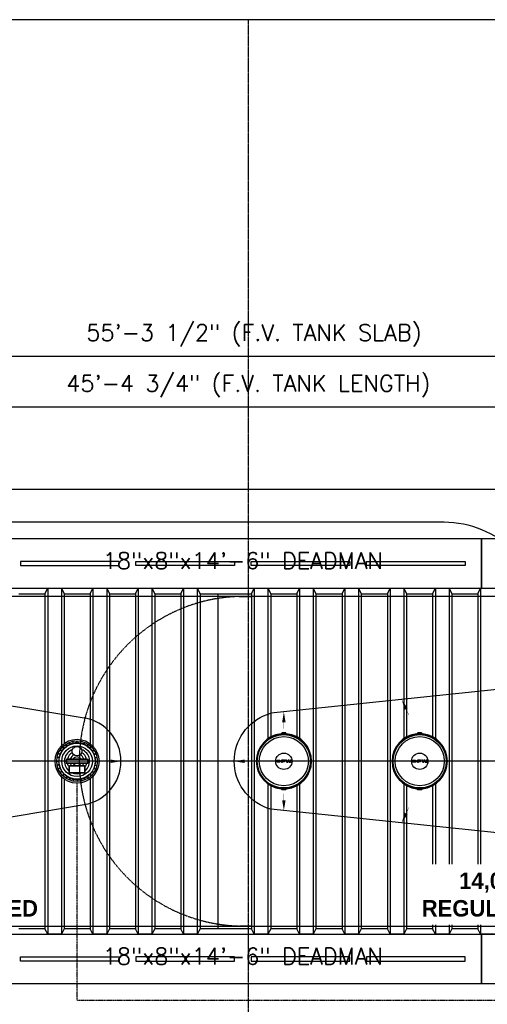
# Model space of a CAD drawing. Extents: x -285 to 5863, y 308 to 3178.
# Tile 460 of 622: x 1615 to 1785, y 1310 to 1668. Entities that reach past the tile are written whole.
import ezdxf
from ezdxf.enums import TextEntityAlignment as Align

# ---------------------------------------------------------------- set-up
doc = ezdxf.new("R2010")
doc.units = 0
doc.header["$MEASUREMENT"] = 0
doc.header["$PDSIZE"] = 1
for name, pattern in [('CENTER1', [0.6625, 0.5, -0.075, 0.0125, -0.075]), ('HIDDEN3', [0.1875, 0.125, -0.0625]), ('VENT', [0.04, 0.02, -0.02])]:
    doc.linetypes.add(name, pattern=pattern)
doc.layers.get('DEFPOINTS').update_dxf_attribs({"linetype": 'CONTINUOUS'})
for name, color, linetype in [('DIM', 3, 'CONTINUOUS'), ('PIPING-PRODUCT-REGULAR', 4, 'CONTINUOUS'), ('PIPING-VENT', 3, 'VENT'), ('TANK-ANCHOR', 4, 'CONTINUOUS'), ('TANK-DESCRIPTION', 3, 'CONTINUOUS'), ('TANK-MANHOLE-COVER-18', 2, 'CONTINUOUS'), ('TANK-MANHOLE-COVER-HATCH-18', 7, 'CONTINUOUS'), ('TANK-MANWAY', 5, 'CONTINUOUS'), ('TANK-SLAB', 6, 'CONTINUOUS'), ('TANK-SLOPE', 3, 'CONTINUOUS'), ('TANK-UST', 5, 'CONTINUOUS'), ('TANK-UST-RIB', 7, 'CONTINUOUS'), ('TEXT', 3, 'CONTINUOUS')]:
    doc.layers.add(name, color=color, linetype=linetype)
doc.layers.add('FREEZE-LINES', color=8, linetype='CONTINUOUS', plot=False)
doc.layers.add('FREEZE-OUTLINE-TITLES', color=60, linetype='CONTINUOUS', plot=False)
doc.styles.add('BOLD', font='bold', dxfattribs={"height": 7.2})
doc.styles.add('SIMPLEX', font='simplex')
doc.dimstyles.new('DIM64', dxfattribs={"dimscale": 64, "dimtxt": 0.09375, "dimasz": 0.09375, "dimexe": 0.0625, "dimexo": 0.0625, "dimgap": 0.046875, "dimtad": 1, "dimdec": 4, "dimzin": 3, "dimdsep": 46, "dimlunit": 4, "dimtxsty": 'SIMPLEX', "dimcen": 0, "dimclrd": 256, "dimclre": 256, "dimclrt": 256, "dimadec": 0, "dimazin": 0, "dimtfac": 1, "dimtdec": 4, "dimtmove": 0, "dimatfit": 3, "dimfxl": 1, "dimfrac": 2, "dimtolj": 1, "dimtzin": 0, "dimarcsym": 0})

# ---------------------------------------------------------------- blocks, each defined once
blk = doc.blocks.new('*D27')
at = {"layer": 'DEFPOINTS', "color": 0, "transparency": 16777216}
for p in [(2031.77, 1545.52), (1368.27, 1497.02), (2031.77, 1497.02)]:
    blk.add_point(p, dxfattribs=at)
at = {"layer": 'DIM', "lineweight": -2, "transparency": 16777216}
for p, q in [((1368.27, 1501.02), (1368.27, 1549.52)), ((2031.77, 1501.02), (2031.77, 1549.52)), ((1374.27, 1545.52), (2025.77, 1545.52))]:
    blk.add_line(p, q, dxfattribs=at)
at = {"layer": 'DIM', "transparency": 16777216}
for points in [[(1374.27, 1546.52), (1374.27, 1544.52), (1368.27, 1545.52)], [(2025.77, 1546.52), (2025.77, 1544.52), (2031.77, 1545.52)]]:
    blk.add_solid(points, dxfattribs=at)
at = {"layer": 'DIM', "transparency": 16777216, "insert": (1700.02, 1553.09), "char_height": 6, "attachment_point": 5, "style": 'SIMPLEX'}
blk.add_mtext('\\A1;55\'-3 1/2" (F.V. TANK SLAB)', dxfattribs=at)
blk = doc.blocks.new('*D29')
at = {"layer": 'DEFPOINTS', "color": 0, "transparency": 16777216}
for p in [(1425.62, 1527.02), (1970.38, 1527.02), (1970.38, 1527.02)]:
    blk.add_point(p, dxfattribs=at)
at = {"layer": 'DIM', "lineweight": -2, "transparency": 16777216}
blk.add_line((1431.62, 1527.02), (1964.38, 1527.02), dxfattribs=at)
at = {"layer": 'DIM', "transparency": 16777216}
for points in [[(1431.62, 1528.02), (1431.62, 1526.02), (1425.62, 1527.02)], [(1964.38, 1528.02), (1964.38, 1526.02), (1970.38, 1527.02)]]:
    blk.add_solid(points, dxfattribs=at)
at = {"layer": 'DIM', "transparency": 16777216, "insert": (1698, 1534.59), "char_height": 6, "attachment_point": 5, "style": 'SIMPLEX'}
blk.add_mtext('\\A1;45\'-4 3/4" (F.V. TANK LENGTH)', dxfattribs=at)

msp = doc.modelspace()

# ---------------------------------------------------------------- hatches: boundary and pattern name
at = {"layer": 'TANK-MANHOLE-COVER-HATCH-18', "linetype": 'Continuous'}
h = msp.add_hatch(color=256, dxfattribs=at)
h.paths.add_polyline_path([(1709.6437, 1398.23085), (1709.57783, 1398.272), (1709.49962, 1398.30903), (1709.41042, 1398.34057), (1709.31299, 1398.36663), (1709.20871, 1398.38582), (1709.10031, 1398.39815), (1708.98779, 1398.40362), (1708.87527, 1398.40085), (1708.7655, 1398.3926), (1708.65848, 1398.37611), (1708.55694, 1398.35414), (1708.46364, 1398.32531), (1708.37995, 1398.29099), (1708.3086, 1398.25119), (1708.24824, 1398.20727), (1708.20297, 1398.16061), (1708.1793, 1398.12355), (1708.16181, 1398.0865), (1708.15359, 1398.03436), (1708.16183, 1397.98359), (1708.18517, 1397.93283), (1708.2236, 1397.88481), (1708.25976, 1397.85342), (1708.30868, 1397.81896), (1708.38004, 1397.77918), (1708.46375, 1397.74489), (1708.55706, 1397.71609), (1708.6586, 1397.69279), (1708.76563, 1397.67771), (1708.8754, 1397.66813), (1708.98792, 1397.66678), (1709.10044, 1397.67228), (1709.20883, 1397.68465), (1709.31311, 1397.70388), (1709.41053, 1397.72997), (1709.49971, 1397.76155), (1709.57792, 1397.79861), (1709.64378, 1397.83978), (1709.69591, 1397.88507), (1709.73432, 1397.93311), (1709.75764, 1397.98388), (1709.76586, 1398.03465), (1709.75762, 1398.08679), (1709.73428, 1398.13618), (1709.69585, 1398.1842)])
h.paths.add_polyline_path([(1709.40772, 1398.12515), (1709.43105, 1398.08124), (1709.43929, 1398.03459), (1709.43107, 1397.98931), (1709.40775, 1397.9454), (1709.36796, 1397.90422), (1709.31446, 1397.86717), (1709.2486, 1397.8356), (1709.17313, 1397.81226), (1709.09081, 1397.7944), (1709.00437, 1397.78616), (1708.91518, 1397.78614), (1708.82873, 1397.79436), (1708.7464, 1397.81218), (1708.67093, 1397.83549), (1708.60506, 1397.86704), (1708.55291, 1397.90408), (1708.51311, 1397.94523), (1708.4884, 1397.98914), (1708.48016, 1398.03442), (1708.48839, 1398.08107), (1708.51308, 1398.12499), (1708.55286, 1398.16616), (1708.605, 1398.20321), (1708.67085, 1398.23341), (1708.74632, 1398.25813), (1708.82864, 1398.27461), (1708.91509, 1398.28286), (1709.00428, 1398.28287), (1709.09072, 1398.27465), (1709.17305, 1398.2582), (1709.24853, 1398.23352), (1709.31439, 1398.20334), (1709.36792, 1398.1663)], flags=16)
h = msp.add_hatch(color=256, dxfattribs=at)
h.paths.add_polyline_path([(1711.16539, 1398.36971), (1711.08854, 1398.3889), (1711.00621, 1398.39986), (1710.92114, 1398.40396), (1710.11158, 1398.40382), (1710.11171, 1397.66698), (1710.45612, 1397.66704), (1710.45607, 1397.95107), (1710.92122, 1397.95116), (1711.00629, 1397.95529), (1711.08862, 1397.96628), (1711.16546, 1397.98413), (1711.23406, 1398.01022), (1711.29169, 1398.04041), (1711.33696, 1398.0761), (1711.36714, 1398.11589), (1711.3836, 1398.15706), (1711.38359, 1398.19823), (1711.36712, 1398.23939), (1711.33692, 1398.2778), (1711.29164, 1398.31347), (1711.234, 1398.34502)])
h.paths.add_polyline_path([(1710.456, 1398.28862), (1710.92116, 1398.2887), (1710.98016, 1398.2846), (1711.03505, 1398.27363), (1711.08171, 1398.2558), (1711.11876, 1398.23248), (1711.14072, 1398.20642), (1711.14896, 1398.1776), (1711.14073, 1398.14879), (1711.11878, 1398.12134), (1711.08174, 1398.09801), (1711.03509, 1398.08153), (1710.9802, 1398.06917), (1710.9212, 1398.06642), (1710.45604, 1398.06633)], flags=16)
for points in [[(1711.9379, 1398.40415), (1711.57703, 1398.40408), (1712.04506, 1397.66733), (1712.35242, 1397.66738), (1712.62812, 1398.22726), (1712.90402, 1397.66748), (1713.21138, 1397.66754), (1713.67915, 1398.40446), (1713.31828, 1398.4044), (1713.06179, 1397.84314), (1712.80784, 1398.4043), (1712.44834, 1398.40424), (1712.19459, 1397.84299)], [(1761.4379, 1398.40415), (1761.07703, 1398.40408), (1761.54506, 1397.66733), (1761.85242, 1397.66738), (1762.12812, 1398.22726), (1762.40402, 1397.66748), (1762.71138, 1397.66754), (1763.17915, 1398.40446), (1762.81828, 1398.4044), (1762.56179, 1397.84314), (1762.30784, 1398.4043), (1761.94834, 1398.40424), (1761.69459, 1397.84299)], [(1713.44876, 1397.66346, 1), (1713.5997, 1397.66349, 1)], [(1762.94876, 1397.66346, 1), (1763.0997, 1397.66349, 1)]]:
    msp.add_hatch(color=256, dxfattribs=at).paths.add_polyline_path(points)
h = msp.add_hatch(color=256, dxfattribs=at)
h.paths.add_polyline_path([(1759.1437, 1398.23085), (1759.07783, 1398.272), (1758.99962, 1398.30903), (1758.91042, 1398.34057), (1758.81299, 1398.36663), (1758.70871, 1398.38582), (1758.60031, 1398.39815), (1758.48779, 1398.40362), (1758.37527, 1398.40085), (1758.2655, 1398.3926), (1758.15848, 1398.37611), (1758.05694, 1398.35414), (1757.96364, 1398.32531), (1757.87995, 1398.29099), (1757.8086, 1398.25119), (1757.74824, 1398.20727), (1757.70297, 1398.16061), (1757.6793, 1398.12355), (1757.66181, 1398.0865), (1757.65359, 1398.03436), (1757.66183, 1397.98359), (1757.68517, 1397.93283), (1757.7236, 1397.88481), (1757.75976, 1397.85342), (1757.80868, 1397.81896), (1757.88004, 1397.77918), (1757.96375, 1397.74489), (1758.05706, 1397.71609), (1758.1586, 1397.69279), (1758.26563, 1397.67771), (1758.3754, 1397.66813), (1758.48792, 1397.66678), (1758.60044, 1397.67228), (1758.70883, 1397.68465), (1758.81311, 1397.70388), (1758.91053, 1397.72997), (1758.99971, 1397.76155), (1759.07792, 1397.79861), (1759.14378, 1397.83978), (1759.19591, 1397.88507), (1759.23432, 1397.93311), (1759.25764, 1397.98388), (1759.26586, 1398.03465), (1759.25762, 1398.08679), (1759.23428, 1398.13618), (1759.19585, 1398.1842)])
h.paths.add_polyline_path([(1758.90772, 1398.12515), (1758.93105, 1398.08124), (1758.93929, 1398.03459), (1758.93107, 1397.98931), (1758.90775, 1397.9454), (1758.86796, 1397.90422), (1758.81446, 1397.86717), (1758.7486, 1397.8356), (1758.67313, 1397.81226), (1758.59081, 1397.7944), (1758.50437, 1397.78616), (1758.41518, 1397.78614), (1758.32873, 1397.79436), (1758.2464, 1397.81218), (1758.17093, 1397.83549), (1758.10506, 1397.86704), (1758.05291, 1397.90408), (1758.01311, 1397.94523), (1757.9884, 1397.98914), (1757.98016, 1398.03442), (1757.98839, 1398.08107), (1758.01308, 1398.12499), (1758.05286, 1398.16616), (1758.105, 1398.20321), (1758.17085, 1398.23341), (1758.24632, 1398.25813), (1758.32864, 1398.27461), (1758.41509, 1398.28286), (1758.50428, 1398.28287), (1758.59072, 1398.27465), (1758.67305, 1398.2582), (1758.74853, 1398.23352), (1758.81439, 1398.20334), (1758.86792, 1398.1663)], flags=16)
h = msp.add_hatch(color=256, dxfattribs=at)
h.paths.add_polyline_path([(1760.66539, 1398.36971), (1760.58854, 1398.3889), (1760.50621, 1398.39986), (1760.42114, 1398.40396), (1759.61158, 1398.40382), (1759.61171, 1397.66698), (1759.95612, 1397.66704), (1759.95607, 1397.95107), (1760.42122, 1397.95116), (1760.50629, 1397.95529), (1760.58862, 1397.96628), (1760.66546, 1397.98413), (1760.73406, 1398.01022), (1760.79169, 1398.04041), (1760.83696, 1398.0761), (1760.86714, 1398.11589), (1760.8836, 1398.15706), (1760.88359, 1398.19823), (1760.86712, 1398.23939), (1760.83692, 1398.2778), (1760.79164, 1398.31347), (1760.734, 1398.34502)])
h.paths.add_polyline_path([(1759.956, 1398.28862), (1760.42116, 1398.2887), (1760.48016, 1398.2846), (1760.53505, 1398.27363), (1760.58171, 1398.2558), (1760.61876, 1398.23248), (1760.64072, 1398.20642), (1760.64896, 1398.1776), (1760.64073, 1398.14879), (1760.61878, 1398.12134), (1760.58174, 1398.09801), (1760.53509, 1398.08153), (1760.4802, 1398.06917), (1760.4212, 1398.06642), (1759.95604, 1398.06633)], flags=16)

# ---------------------------------------------------------------- linework, layer by layer
at = {"layer": 'FREEZE-LINES', "color": 8, "linetype": 'CENTER1'}
msp.add_line((1698, 1128.01471), (1698, 1668.01471), dxfattribs=at)
at = {"layer": 'FREEZE-LINES', "linetype": 'Continuous'}
msp.add_line((2220, 1398.01839), (1176, 1398.01839), dxfattribs=at)
at = {"layer": 'FREEZE-OUTLINE-TITLES', "linetype": 'Continuous'}
msp.add_lwpolyline([(2220, 1668.02207), (1176, 1668.02207), (1176, 1128.01471), (2220, 1128.01471)], close=True, dxfattribs=at)
at = {"layer": 'PIPING-PRODUCT-REGULAR'}
msp.add_line((1769.28269, 1485.01839), (1389.62181, 1485.01839), dxfattribs=at)
msp.add_arc((1769.28269, 1449.01839), 36, 45, 90, dxfattribs=at)
at = {"layer": 'PIPING-VENT', "ltscale": 3}
for q in [(1635.57242, 1390.0176), (2006.37819, 1311.01839)]:
    msp.add_line((1635.57242, 1311.01839), q, dxfattribs=at)
at = {"layer": 'TANK-ANCHOR'}
for points in [[(1782.97766, 1479.01839), (1608.97766, 1479.01839), (1608.97766, 1461.01839), (1782.97766, 1461.01839)], [(1982.37201, 1479.01839), (1782.97766, 1479.01839), (1782.97766, 1461.01839), (1982.37201, 1461.01839)], [(1782.97766, 1317.01993), (1608.97766, 1317.01993), (1608.97766, 1335.01993), (1782.97766, 1335.01993)], [(1982.37201, 1317.01993), (1782.97766, 1317.01993), (1782.97766, 1335.01993), (1982.37201, 1335.01993)]]:
    msp.add_lwpolyline(points, close=True, dxfattribs=at)
at = {"layer": 'TANK-ANCHOR', "color": 7}
for points in [[(1650.97766, 1469.26839), (1650.97766, 1470.76839), (1614.97766, 1470.76839), (1614.97766, 1469.26839)], [(1656.97766, 1469.26839), (1656.97766, 1470.76839), (1692.97766, 1470.76839), (1692.97766, 1469.26839)], [(1698.97766, 1469.26839), (1698.97766, 1470.76839), (1734.97766, 1470.76839), (1734.97766, 1469.26839)], [(1740.97766, 1469.26839), (1740.97766, 1470.76839), (1776.97766, 1470.76839), (1776.97766, 1469.26839)], [(1650.97766, 1326.76993), (1650.97766, 1325.26993), (1614.97766, 1325.26993), (1614.97766, 1326.76993)], [(1656.97766, 1326.76993), (1656.97766, 1325.26993), (1692.97766, 1325.26993), (1692.97766, 1326.76993)], [(1698.97766, 1326.76993), (1698.97766, 1325.26993), (1734.97766, 1325.26993), (1734.97766, 1326.76993)], [(1740.97766, 1326.76993), (1740.97766, 1325.26993), (1776.97766, 1325.26993), (1776.97766, 1326.76993)]]:
    msp.add_lwpolyline(points, close=True, dxfattribs=at)
at = {"layer": 'TANK-MANHOLE-COVER-18', "color": 1, "linetype": 'Continuous'}
for p, q in [((1710.26714, 1387.91243), (1710.00776, 1388.17309)), ((1759.76714, 1387.91243), (1759.50776, 1388.17309))]:
    msp.add_line(p, q, dxfattribs=at)
at = {"layer": 'TANK-MANHOLE-COVER-18', "color": 4, "linetype": 'Continuous'}
for points in [[(1711.62327, 1408.30549), (1710.21407, 1408.30523, 0.196009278), (1710.17038, 1408.28741), (1709.91409, 1408.0367, 0.904675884), (1709.9177, 1387.99972), (1710.17408, 1387.7491, 0.196009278), (1710.21778, 1387.73129), (1711.62697, 1387.73155, 0.196009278), (1711.67067, 1387.74937), (1711.9268, 1387.99993, 0.904814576), (1711.9232, 1408.03721), (1711.66697, 1408.28768, 0.196009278)], [(1761.12327, 1408.30549), (1759.71407, 1408.30523, 0.196009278), (1759.67038, 1408.28741), (1759.41409, 1408.0367, 0.904675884), (1759.4177, 1387.99972), (1759.67408, 1387.7491, 0.196009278), (1759.71778, 1387.73129), (1761.12697, 1387.73155, 0.196009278), (1761.17067, 1387.74937), (1761.4268, 1387.99993, 0.904814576), (1761.4232, 1408.03721), (1761.16697, 1408.28768, 0.196009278)]]:
    msp.add_lwpolyline(points, format="xyb", close=True, dxfattribs=at)
at = {"layer": 'TANK-MANHOLE-COVER-18', "color": 1, "linetype": 'Continuous'}
for points in [[(1711.81902, 1388.2625, 0.912362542), (1711.81551, 1407.7746), (1711.77929, 1407.69934, 0.044356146), (1710.05831, 1407.69891), (1710.0234, 1407.77428, 0.912362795), (1710.02691, 1388.26218), (1710.06179, 1388.33756, 0.044356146), (1711.78278, 1388.33775)], [(1710.0887, 1407.73049), (1710.06049, 1407.79203), (1710.30194, 1408.03357), (1711.53687, 1408.03379), (1711.77841, 1407.79234), (1711.74899, 1407.7309, 0.042658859)], [(1761.31902, 1388.2625, 0.912362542), (1761.31551, 1407.7746), (1761.27929, 1407.69934, 0.044356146), (1759.55831, 1407.69891), (1759.5234, 1407.77428, 0.912362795), (1759.52691, 1388.26218), (1759.56179, 1388.33756, 0.044356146), (1761.28278, 1388.33775)], [(1759.5887, 1407.73049), (1759.56049, 1407.79203), (1759.80194, 1408.03357), (1761.03687, 1408.03379), (1761.27841, 1407.79234), (1761.24899, 1407.7309, 0.042658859)], [(1710.0922, 1388.30599), (1710.06401, 1388.24445), (1710.30555, 1388.00299), (1711.54048, 1388.00322), (1711.78193, 1388.24476), (1711.75249, 1388.30618, -0.042658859)], [(1759.5922, 1388.30599), (1759.56401, 1388.24445), (1759.80555, 1388.00299), (1761.04048, 1388.00322), (1761.28193, 1388.24476), (1761.25249, 1388.30618, -0.042658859)]]:
    msp.add_lwpolyline(points, format="xyb", close=True, dxfattribs=at)
at = {"layer": 'TANK-MANHOLE-COVER-18', "color": 2, "linetype": 'Continuous'}
for centre, radius in [((1710.92121, 1398.01839), 9.70655), ((1710.92121, 1398.01839), 8.9505), ((1760.42121, 1398.01839), 9.70655), ((1760.42121, 1398.01839), 8.9505), ((1710.92121, 1398.01839), 2.98304), ((1760.42121, 1398.01839), 2.98304)]:
    msp.add_circle(centre, radius, dxfattribs=at)
at = {"layer": 'TANK-MANHOLE-COVER-HATCH-18', "linetype": 'Continuous'}
for points in [[(1709.76586, 1398.03465), (1709.75764, 1397.98388), (1709.73432, 1397.93311), (1709.69591, 1397.88507), (1709.64378, 1397.83978), (1709.57792, 1397.79861), (1709.49971, 1397.76155), (1709.41053, 1397.72997), (1709.31311, 1397.70388), (1709.20883, 1397.68465), (1709.10044, 1397.67228), (1708.98792, 1397.66678), (1708.8754, 1397.66813), (1708.76563, 1397.67771), (1708.6586, 1397.69279), (1708.55706, 1397.71609), (1708.46375, 1397.74489), (1708.38004, 1397.77918), (1708.30868, 1397.81896), (1708.25976, 1397.85342), (1708.2236, 1397.88481), (1708.18517, 1397.93283), (1708.16183, 1397.98359), (1708.15359, 1398.03436), (1708.16181, 1398.0865), (1708.1793, 1398.12355), (1708.20297, 1398.16061), (1708.24824, 1398.20727), (1708.3086, 1398.25119), (1708.37995, 1398.29099), (1708.46364, 1398.32531), (1708.55694, 1398.35414), (1708.65848, 1398.37611), (1708.7655, 1398.3926), (1708.87527, 1398.40085), (1708.98779, 1398.40362), (1709.10031, 1398.39815), (1709.20871, 1398.38582), (1709.31299, 1398.36663), (1709.41042, 1398.34057), (1709.49962, 1398.30903), (1709.57783, 1398.272), (1709.6437, 1398.23085), (1709.69585, 1398.1842), (1709.73428, 1398.13618), (1709.75762, 1398.08679)], [(1709.24853, 1398.23352), (1709.31439, 1398.20334), (1709.36792, 1398.1663), (1709.40772, 1398.12515), (1709.43105, 1398.08124), (1709.43929, 1398.03459), (1709.43107, 1397.98931), (1709.40775, 1397.9454), (1709.36796, 1397.90422), (1709.31446, 1397.86717), (1709.2486, 1397.8356), (1709.17313, 1397.81226), (1709.09081, 1397.7944), (1709.00437, 1397.78616), (1708.91518, 1397.78614), (1708.82873, 1397.79436), (1708.7464, 1397.81218), (1708.67093, 1397.83549), (1708.60506, 1397.86704), (1708.55291, 1397.90408), (1708.51311, 1397.94523), (1708.4884, 1397.98914), (1708.48016, 1398.03442), (1708.48839, 1398.08107), (1708.51308, 1398.12499), (1708.55286, 1398.16616), (1708.605, 1398.20321), (1708.67085, 1398.23341), (1708.74632, 1398.25813), (1708.82864, 1398.27461), (1708.91509, 1398.28286), (1709.00428, 1398.28287), (1709.09072, 1398.27465), (1709.17305, 1398.2582)], [(1711.16539, 1398.36971), (1711.08854, 1398.3889), (1711.00621, 1398.39986), (1710.92114, 1398.40396), (1710.11158, 1398.40382), (1710.11171, 1397.66698), (1710.45612, 1397.66704), (1710.45607, 1397.95107), (1710.92122, 1397.95116), (1711.00629, 1397.95529), (1711.08862, 1397.96628), (1711.16546, 1397.98413), (1711.23406, 1398.01022), (1711.29169, 1398.04041), (1711.33696, 1398.0761), (1711.36714, 1398.11589), (1711.3836, 1398.15706), (1711.38359, 1398.19823), (1711.36712, 1398.23939), (1711.33692, 1398.2778), (1711.29164, 1398.31347), (1711.234, 1398.34502)], [(1711.03505, 1398.27363), (1710.98016, 1398.2846), (1710.92116, 1398.2887), (1710.456, 1398.28862), (1710.45604, 1398.06633), (1710.9212, 1398.06642), (1710.9802, 1398.06917), (1711.03509, 1398.08153), (1711.08174, 1398.09801), (1711.11878, 1398.12134), (1711.14073, 1398.14879), (1711.14896, 1398.1776), (1711.14072, 1398.20642), (1711.11876, 1398.23248), (1711.08171, 1398.2558)], [(1712.04506, 1397.66733), (1712.35242, 1397.66738), (1712.62812, 1398.22726), (1712.90402, 1397.66748), (1713.21138, 1397.66754), (1713.67915, 1398.40446), (1713.31828, 1398.4044), (1713.06179, 1397.84314), (1712.80784, 1398.4043), (1712.44834, 1398.40424), (1712.19459, 1397.84299), (1711.9379, 1398.40415), (1711.57703, 1398.40408)], [(1759.26586, 1398.03465), (1759.25764, 1397.98388), (1759.23432, 1397.93311), (1759.19591, 1397.88507), (1759.14378, 1397.83978), (1759.07792, 1397.79861), (1758.99971, 1397.76155), (1758.91053, 1397.72997), (1758.81311, 1397.70388), (1758.70883, 1397.68465), (1758.60044, 1397.67228), (1758.48792, 1397.66678), (1758.3754, 1397.66813), (1758.26563, 1397.67771), (1758.1586, 1397.69279), (1758.05706, 1397.71609), (1757.96375, 1397.74489), (1757.88004, 1397.77918), (1757.80868, 1397.81896), (1757.75976, 1397.85342), (1757.7236, 1397.88481), (1757.68517, 1397.93283), (1757.66183, 1397.98359), (1757.65359, 1398.03436), (1757.66181, 1398.0865), (1757.6793, 1398.12355), (1757.70297, 1398.16061), (1757.74824, 1398.20727), (1757.8086, 1398.25119), (1757.87995, 1398.29099), (1757.96364, 1398.32531), (1758.05694, 1398.35414), (1758.15848, 1398.37611), (1758.2655, 1398.3926), (1758.37527, 1398.40085), (1758.48779, 1398.40362), (1758.60031, 1398.39815), (1758.70871, 1398.38582), (1758.81299, 1398.36663), (1758.91042, 1398.34057), (1758.99962, 1398.30903), (1759.07783, 1398.272), (1759.1437, 1398.23085), (1759.19585, 1398.1842), (1759.23428, 1398.13618), (1759.25762, 1398.08679)], [(1758.74853, 1398.23352), (1758.81439, 1398.20334), (1758.86792, 1398.1663), (1758.90772, 1398.12515), (1758.93105, 1398.08124), (1758.93929, 1398.03459), (1758.93107, 1397.98931), (1758.90775, 1397.9454), (1758.86796, 1397.90422), (1758.81446, 1397.86717), (1758.7486, 1397.8356), (1758.67313, 1397.81226), (1758.59081, 1397.7944), (1758.50437, 1397.78616), (1758.41518, 1397.78614), (1758.32873, 1397.79436), (1758.2464, 1397.81218), (1758.17093, 1397.83549), (1758.10506, 1397.86704), (1758.05291, 1397.90408), (1758.01311, 1397.94523), (1757.9884, 1397.98914), (1757.98016, 1398.03442), (1757.98839, 1398.08107), (1758.01308, 1398.12499), (1758.05286, 1398.16616), (1758.105, 1398.20321), (1758.17085, 1398.23341), (1758.24632, 1398.25813), (1758.32864, 1398.27461), (1758.41509, 1398.28286), (1758.50428, 1398.28287), (1758.59072, 1398.27465), (1758.67305, 1398.2582)], [(1760.66539, 1398.36971), (1760.58854, 1398.3889), (1760.50621, 1398.39986), (1760.42114, 1398.40396), (1759.61158, 1398.40382), (1759.61171, 1397.66698), (1759.95612, 1397.66704), (1759.95607, 1397.95107), (1760.42122, 1397.95116), (1760.50629, 1397.95529), (1760.58862, 1397.96628), (1760.66546, 1397.98413), (1760.73406, 1398.01022), (1760.79169, 1398.04041), (1760.83696, 1398.0761), (1760.86714, 1398.11589), (1760.8836, 1398.15706), (1760.88359, 1398.19823), (1760.86712, 1398.23939), (1760.83692, 1398.2778), (1760.79164, 1398.31347), (1760.734, 1398.34502)], [(1760.53505, 1398.27363), (1760.48016, 1398.2846), (1760.42116, 1398.2887), (1759.956, 1398.28862), (1759.95604, 1398.06633), (1760.4212, 1398.06642), (1760.4802, 1398.06917), (1760.53509, 1398.08153), (1760.58174, 1398.09801), (1760.61878, 1398.12134), (1760.64073, 1398.14879), (1760.64896, 1398.1776), (1760.64072, 1398.20642), (1760.61876, 1398.23248), (1760.58171, 1398.2558)], [(1761.54506, 1397.66733), (1761.85242, 1397.66738), (1762.12812, 1398.22726), (1762.40402, 1397.66748), (1762.71138, 1397.66754), (1763.17915, 1398.40446), (1762.81828, 1398.4044), (1762.56179, 1397.84314), (1762.30784, 1398.4043), (1761.94834, 1398.40424), (1761.69459, 1397.84299), (1761.4379, 1398.40415), (1761.07703, 1398.40408)]]:
    msp.add_lwpolyline(points, close=True, dxfattribs=at)
for centre in [(1713.52423, 1397.66348), (1763.02423, 1397.66348)]:
    msp.add_circle(centre, 0.07547, dxfattribs=at)
at = {"layer": 'TANK-MANWAY'}
for p, q in [((1635.51119, 1404.72096), (1635.51132, 1405.42411)), ((1635.63619, 1404.72094), (1635.63632, 1405.42409)), ((1629.96542, 1401.69123), (1629.38084, 1402.08199)), ((1630.03488, 1401.79515), (1629.45031, 1402.18591)), ((1630.78969, 1402.71453), (1630.29258, 1403.21183)), ((1630.8781, 1402.8029), (1630.38099, 1403.3002)), ((1631.79776, 1403.55736), (1631.40722, 1404.14208)), ((1631.90171, 1403.62678), (1631.51117, 1404.21151)), ((1632.95089, 1404.18733), (1632.68193, 1404.83701)), ((1633.06638, 1404.23514), (1632.79742, 1404.88482)), ((1634.20476, 1404.58023), (1634.06771, 1405.2699)), ((1634.32736, 1404.60459), (1634.19031, 1405.29426)), ((1636.81997, 1404.60412), (1636.95728, 1405.29373)), ((1636.94256, 1404.57971), (1637.07987, 1405.26932)), ((1638.08081, 1404.23419), (1638.35002, 1404.88377)), ((1638.19629, 1404.18633), (1638.4655, 1404.83591)), ((1639.24526, 1403.62539), (1639.63602, 1404.20997)), ((1639.34918, 1403.55593), (1639.73994, 1404.1405)), ((1640.26855, 1402.80112), (1640.76585, 1403.29823)), ((1640.35693, 1402.71271), (1640.85422, 1403.20982)), ((1641.11138, 1401.79305), (1641.69611, 1402.18359)), ((1641.18081, 1401.6891), (1641.76553, 1402.07964)), ((1628.98669, 1399.26595), (1628.29708, 1399.40325)), ((1629.0111, 1399.38854), (1628.32149, 1399.52585)), ((1629.35662, 1400.52679), (1628.70704, 1400.79599)), ((1629.40448, 1400.64226), (1628.7549, 1400.91147)), ((1641.74135, 1400.63992), (1642.39103, 1400.90888)), ((1641.78917, 1400.52443), (1642.43885, 1400.79339)), ((1642.13425, 1399.38605), (1642.82392, 1399.5231)), ((1642.15862, 1399.26345), (1642.84828, 1399.4005)), ((1628.86985, 1397.95716), (1628.1667, 1397.9573)), ((1628.86987, 1398.08216), (1628.16672, 1398.0823)), ((1628.98622, 1396.77334), (1628.29655, 1396.63629)), ((1629.01058, 1396.65073), (1628.32091, 1396.51368)), ((1629.35567, 1395.51235), (1628.70599, 1395.24339)), ((1629.40348, 1395.39686), (1628.7538, 1395.1279)), ((1641.74036, 1395.39452), (1642.38994, 1395.12531)), ((1641.78822, 1395.51), (1642.43779, 1395.24079)), ((1642.13373, 1396.64824), (1642.82335, 1396.51094)), ((1642.15814, 1396.77084), (1642.84776, 1396.63353)), ((1642.27496, 1397.95462), (1642.97812, 1397.95449)), ((1642.27499, 1398.07962), (1642.97814, 1398.07949)), ((1629.96403, 1394.34768), (1629.3793, 1393.95714)), ((1630.03345, 1394.24373), (1629.44873, 1393.85319)), ((1630.78791, 1393.32407), (1630.29061, 1392.82696)), ((1630.87628, 1393.23566), (1630.37898, 1392.73855)), ((1631.79566, 1392.48086), (1631.4049, 1391.89628)), ((1631.89958, 1392.41139), (1631.50882, 1391.82682)), ((1632.94855, 1391.85045), (1632.67934, 1391.20087)), ((1633.06402, 1391.80259), (1632.79482, 1391.15302)), ((1634.27896, 1391.45706), (1634.14165, 1390.76744)), ((1634.40155, 1391.43265), (1634.26424, 1390.74304)), ((1635.58534, 1391.31583), (1635.5852, 1390.61268)), ((1635.71034, 1391.31581), (1635.7102, 1390.61266)), ((1636.89416, 1391.43218), (1637.03121, 1390.74251)), ((1637.01677, 1391.45654), (1637.15381, 1390.76687)), ((1638.07845, 1391.80164), (1638.34742, 1391.15196)), ((1638.19395, 1391.84946), (1638.46291, 1391.19978)), ((1639.24313, 1392.41), (1639.63367, 1391.82528)), ((1639.34708, 1392.47943), (1639.73762, 1391.8947)), ((1640.26674, 1393.23388), (1640.76385, 1392.73659)), ((1640.35515, 1393.32226), (1640.85226, 1392.82496)), ((1641.10995, 1394.24163), (1641.69453, 1393.85087)), ((1641.17942, 1394.34555), (1641.76399, 1393.95479))]:
    msp.add_line(p, q, dxfattribs=at)
for points in [[(1639.57251, 1398.51763, 0.414213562), (1639.32256, 1398.76768), (1631.82256, 1398.7691, 0.414213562), (1631.57251, 1398.51915), (1631.57232, 1397.51915, 0.414213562), (1631.82228, 1397.2691), (1639.32228, 1397.26768, 0.414213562), (1639.57232, 1397.51763)], [(1639.44751, 1398.51766, 0.414213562), (1639.32254, 1398.64268), (1631.82254, 1398.6441, 0.414213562), (1631.69751, 1398.51913), (1631.69732, 1397.51913, 0.414213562), (1631.8223, 1397.3941), (1639.3223, 1397.39268, 0.414213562), (1639.44732, 1397.51766)], [(1638.57205, 1396.09993, 0.414213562), (1638.3221, 1396.34998), (1632.8221, 1396.35102, 0.414213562), (1632.57205, 1396.10107), (1632.57168, 1394.10107, 0.414213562), (1632.82163, 1393.85102), (1638.32163, 1393.84998, 0.414213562), (1638.57168, 1394.09993)], [(1638.44705, 1396.09995, 0.414213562), (1638.32208, 1396.22498), (1632.82208, 1396.22602, 0.414213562), (1632.69705, 1396.10104), (1632.69668, 1394.10104, 0.414213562), (1632.82165, 1393.97602), (1638.32165, 1393.97498, 0.414213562), (1638.44668, 1394.09995)]]:
    msp.add_lwpolyline(points, format="xyb", close=True, dxfattribs=at)
for centre, radius in [((1635.57242, 1398.01839), 8.0008), ((1635.57242, 1398.01839), 7.40597), ((1635.57242, 1398.01839), 6.57785), ((1635.57242, 1398.01839), 5.57785), ((1635.57311, 1401.68957), 1.75)]:
    msp.add_circle(centre, radius, dxfattribs=at)
for radius, start, end in [(6.70285, 135.5233955, 145.7048833), (6.70285, 124.2733958, 134.4548833), (4.57785, 111.0268673, 229.0444869), (6.70285, 113.0233958, 123.2048832), (6.70285, 101.7733956, 111.9548834), (6.70285, 90.5233954, 100.7048833), (6.70285, 79.2733955, 89.454883), (6.70285, 68.0233956, 78.2048832), (4.57785, 310.9337919, 68.9514114), (6.70285, 56.7733956, 66.954883), (6.70285, 45.5233958, 55.7048838), (6.70285, 34.2733956, 44.4548833), (6.70285, 169.2733955, 179.4548832), (6.70285, 158.0233956, 168.2048832), (6.70285, 146.7733956, 156.9548832), (3.57785, 117.8906944, 167.8888687), (2.57785, 115.6526311, 163.0748814), (1.57785, 28.3700296, 151.6082493), (2.57785, 16.9033977, 64.3256482), (3.57785, 12.0894103, 62.0875841), (6.70285, 23.0233955, 33.2048832), (6.70285, 11.7733956, 21.9548833), (6.70285, 0.5233957, 10.7048833), (6.70285, 180.5233957, 190.7048833), (6.70285, 191.7733956, 201.9548833), (6.70285, 203.0233955, 213.2048832), (3.57785, 192.0894103, 213.0078429), (2.57785, 196.9033977, 220.3057035), (1.57785, 208.3700296, 331.6082493), (2.57785, 319.6725754, 343.0748814), (3.57785, 326.9704359, 347.8888687), (6.70285, 326.7733956, 336.9548832), (6.70285, 338.0233956, 348.2048832), (6.70285, 349.2733955, 359.4548832), (6.70285, 214.2733956, 224.4548833), (6.70285, 225.5233958, 235.7048838), (6.70285, 236.7733956, 246.954883), (6.70285, 248.0233956, 258.2048832), (4.57785, 245.5565161, 294.4217636), (6.70285, 259.2733955, 269.454883), (6.70285, 270.5233954, 280.7048833), (6.70285, 281.7733956, 291.9548834), (6.70285, 293.0233958, 303.2048832), (6.70285, 304.2733958, 314.4548833), (6.70285, 315.5233955, 325.7048833)]:
    msp.add_arc((1635.57242, 1398.01839), radius, start, end, dxfattribs=at)
at = {"layer": 'TANK-SLAB'}
msp.add_lwpolyline([(2031.77254, 1299.01839), (2031.77254, 1497.01839), (1368.26597, 1497.01839), (1368.26597, 1299.01839)], close=True, dxfattribs=at)
at = {"layer": 'TANK-SLOPE'}
for p, q in [((1525.45677, 1432.65324), (1638.2112, 1413.8001)), ((1870.54323, 1432.65324), (1706.14311, 1415.49609)), ((1525.45677, 1363.38508), (1638.21099, 1382.23665)), ((1870.54323, 1363.38354), (1706.14311, 1380.5407))]:
    msp.add_line(p, q, dxfattribs=at)
at = {"layer": 'TANK-SLOPE', "const_width": 0.125}
for points in [[(1754.9457, 1418.15391), (1756.4817, 1414.85299)], [(1710.92122, 1413.4945), (1710.92122, 1409.85371)], [(1649.07321, 1398.01839), (1645.43243, 1398.01839)], [(1695.35241, 1398.01839), (1698.9932, 1398.01839)], [(1710.92122, 1382.54228), (1710.92122, 1386.18307)], [(1754.9457, 1377.88287), (1756.4817, 1381.18379)]]:
    msp.add_lwpolyline(points, dxfattribs=at)
at = {"layer": 'TANK-SLOPE'}
msp.add_lwpolyline([(1706.14329, 1380.54068), (1704.87291, 1380.99195, -0.705978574), (1704.87238, 1415.04464), (1706.14311, 1415.49609)], format="xyb", dxfattribs=at)
msp.add_arc((1635.57242, 1398.01839), 16.0008, 279.4915894, 80.5076517, dxfattribs=at)
for points in [[(1756.03971, 1417.28428), (1753.89098, 1420.42053), (1754.9064, 1416.75692)], [(1711.54622, 1412.2445), (1710.92122, 1415.9945), (1710.29622, 1412.2445)], [(1647.82321, 1397.39339), (1651.57321, 1398.01839), (1647.82321, 1398.64339)], [(1696.60241, 1397.39339), (1692.85241, 1398.01839), (1696.60241, 1398.64339)], [(1711.54622, 1383.79228), (1710.92122, 1380.04228), (1710.29622, 1383.79228)], [(1756.03971, 1378.7525), (1753.89098, 1375.61625), (1754.9064, 1379.27986)]]:
    msp.add_solid(points, dxfattribs=at)
at = {"layer": 'TANK-UST', "color": 2, "linetype": 'HIDDEN3'}
msp.add_line((1686.87181, 1459.01839), (1686.87181, 1337.01839), dxfattribs=at)
at = {"layer": 'TANK-UST'}
for points in [[(1614.37181, 1459.01839), (1623.87181, 1459.01839), (1624.87181, 1461.01839), (1629.87181, 1461.01839), (1630.87181, 1459.01839), (1640.37181, 1459.01839), (1641.37181, 1461.01839), (1646.37181, 1461.01839), (1647.37181, 1459.01839), (1656.87181, 1459.01839), (1657.87181, 1461.01839), (1662.87181, 1461.01839), (1663.87181, 1459.01839), (1673.37181, 1459.01839), (1674.37181, 1461.01839), (1679.37181, 1461.01839), (1680.37181, 1459.01839), (1699.12181, 1459.01839), (1700.12181, 1461.01839), (1705.12181, 1461.01839), (1706.12181, 1459.01839), (1715.62181, 1459.01839), (1716.62181, 1461.01839), (1721.62181, 1461.01839), (1722.62181, 1459.01839), (1732.12181, 1459.01839), (1733.12181, 1461.01839), (1738.12181, 1461.01839), (1739.12181, 1459.01839), (1748.62181, 1459.01839), (1749.62181, 1461.01839), (1754.62181, 1461.01839), (1755.62181, 1459.01839), (1765.12181, 1459.01839), (1766.12181, 1461.01839), (1771.12181, 1461.01839), (1772.12181, 1459.01839), (1781.62181, 1459.01839), (1782.62181, 1461.01839), (1787.62181, 1461.01839)], [(1787.62181, 1335.01839), (1782.62181, 1335.01839), (1781.62181, 1337.01839), (1772.12181, 1337.01839), (1771.12181, 1335.01839), (1766.12181, 1335.01839), (1765.12181, 1337.01839), (1755.62181, 1337.01839), (1754.62181, 1335.01839), (1749.62181, 1335.01839), (1748.62181, 1337.01839), (1739.12181, 1337.01839), (1738.12181, 1335.01839), (1733.12181, 1335.01839), (1732.12181, 1337.01839), (1722.62181, 1337.01839), (1721.62181, 1335.01839), (1716.62181, 1335.01839), (1715.62181, 1337.01839), (1706.12181, 1337.01839), (1705.12181, 1335.01839), (1700.12181, 1335.01839), (1699.12181, 1337.01839), (1680.37181, 1337.01839), (1679.37181, 1335.01839), (1674.37181, 1335.01839), (1673.37181, 1337.01839), (1663.87181, 1337.01839), (1662.87181, 1335.01839), (1657.87181, 1335.01839), (1656.87181, 1337.01839), (1647.37181, 1337.01839), (1646.37181, 1335.01839), (1641.37181, 1335.01839), (1640.37181, 1337.01839), (1630.87181, 1337.01839), (1629.87181, 1335.01839), (1624.87181, 1335.01839), (1623.87181, 1337.01839), (1614.37181, 1337.01839)]]:
    msp.add_lwpolyline(points, dxfattribs=at)
at = {"layer": 'TANK-UST', "color": 2, "linetype": 'HIDDEN3'}
msp.add_lwpolyline([(1488.37181, 1458.01839), (1483.85926, 1458.01839, 0.9539575), (1483.85926, 1338.01839), (1488.37181, 1338.01839), (1583.62201, 1338.01839), (1682.64136, 1338.01839), (1907.64136, 1338.01839), (1912.13456, 1338.01839, 0.9539575), (1912.13456, 1458.01839), (1907.64136, 1458.01839), (1682.64136, 1458.01839), (1583.62201, 1458.01839)], format="xyb", close=True, dxfattribs=at)
msp.add_lwpolyline([(1699.12181, 1338.01839), (1694.60515, 1338.01839, -0.97023306), (1694.60515, 1458.01839), (1699.12181, 1458.01839)], format="xyb", dxfattribs=at)
at = {"layer": 'TANK-UST-RIB'}
for p, q in [((1624.87181, 1461.01839), (1624.87181, 1367.92836)), ((1629.87181, 1461.01839), (1629.87181, 1403.63229)), ((1641.37181, 1461.01839), (1641.37181, 1403.53017)), ((1646.37181, 1461.01839), (1646.37181, 1335.01839)), ((1657.87181, 1461.01839), (1657.87181, 1335.01839)), ((1662.87181, 1461.01839), (1662.87181, 1335.01839)), ((1674.37181, 1461.01839), (1674.37181, 1335.01839)), ((1679.37181, 1461.01839), (1679.37181, 1335.01839)), ((1700.12181, 1461.01839), (1700.12181, 1335.01839)), ((1705.12181, 1461.01839), (1705.12181, 1406.24929)), ((1716.62181, 1461.01839), (1716.62181, 1406.31802)), ((1721.62181, 1461.01839), (1721.62181, 1398.01839)), ((1733.12181, 1461.01839), (1733.12181, 1398.01839)), ((1738.12181, 1461.01839), (1738.12181, 1335.01839)), ((1749.62181, 1461.01839), (1749.62181, 1335.01839)), ((1754.62181, 1461.01839), (1754.62181, 1406.24929)), ((1766.12181, 1461.01839), (1766.12181, 1406.31802)), ((1771.12181, 1461.01839), (1771.12181, 1335.01839)), ((1782.62181, 1461.01839), (1782.62181, 1335.01839)), ((1623.87181, 1459.01839), (1623.87181, 1398.01839)), ((1630.87181, 1459.01839), (1630.87181, 1404.49273)), ((1640.37181, 1459.01839), (1640.37181, 1404.41984)), ((1647.37181, 1459.01839), (1647.37181, 1337.01839)), ((1656.87181, 1459.01839), (1656.87181, 1337.01839)), ((1663.87181, 1459.01839), (1663.87181, 1337.01839)), ((1673.37181, 1459.01839), (1673.37181, 1337.01839)), ((1680.37181, 1459.01839), (1680.37181, 1337.01839)), ((1699.12181, 1459.01839), (1699.12181, 1337.01839)), ((1706.12181, 1459.01839), (1706.12181, 1406.86975)), ((1715.62181, 1459.01839), (1715.62181, 1406.92261)), ((1722.62181, 1459.01839), (1722.62181, 1398.01839)), ((1732.12181, 1459.01839), (1732.12181, 1398.01839)), ((1739.12181, 1459.01839), (1739.12181, 1337.01839)), ((1748.62181, 1459.01839), (1748.62181, 1337.01839)), ((1755.62181, 1459.01839), (1755.62181, 1406.86975)), ((1765.12181, 1459.01839), (1765.12181, 1406.92261)), ((1772.12181, 1459.01839), (1772.12181, 1337.01839)), ((1781.62181, 1459.01839), (1781.62181, 1337.01839)), ((1624.87181, 1428.10843), (1624.87181, 1335.01839)), ((1630.95502, 1405.07921), (1630.95502, 1404.55233)), ((1623.87181, 1398.01839), (1623.87181, 1337.01839)), ((1721.62181, 1398.01839), (1721.62181, 1335.01839)), ((1722.62181, 1398.01839), (1722.62181, 1337.01839)), ((1732.12181, 1398.01839), (1732.12181, 1337.01839)), ((1733.12181, 1398.01839), (1733.12181, 1335.01839)), ((1629.87181, 1392.40449), (1629.87181, 1335.01839)), ((1630.87181, 1391.54405), (1630.87181, 1337.01839)), ((1640.37181, 1391.61694), (1640.37181, 1337.01839)), ((1641.37181, 1392.50661), (1641.37181, 1335.01839)), ((1705.12181, 1389.78749), (1705.12181, 1335.01839)), ((1706.12181, 1389.16703), (1706.12181, 1337.01839)), ((1715.62181, 1389.11418), (1715.62181, 1337.01839)), ((1716.62181, 1389.71876), (1716.62181, 1335.01839)), ((1754.62181, 1389.78749), (1754.62181, 1335.01839)), ((1755.62181, 1389.16703), (1755.62181, 1337.01839)), ((1765.12181, 1389.11418), (1765.12181, 1337.01839)), ((1766.12181, 1389.71876), (1766.12181, 1335.01839))]:
    msp.add_line(p, q, dxfattribs=at)

# ---------------------------------------------------------------- texts
at = {"layer": 'TEXT', "color": 3, "style": 'SIMPLEX'}
for p in [(1695.97766, 1471.01839), (1695.97766, 1327.01993)]:
    msp.add_text('18"x8"x14\'-6" DEADMAN', height=6, dxfattribs=at).set_placement(p, align=Align.MIDDLE)

# ---------------------------------------------------------------- dimensions: what is measured, and where the dimension line sits
at = {"layer": 'DIM'}
for base, p1, p2, text, picture, middle in [((2031.77254, 1545.51839), (1368.26597, 1497.01839), (2031.77254, 1497.01839), '<> (F.V. TANK SLAB)', '*D27', (1700.01925, 1553.08982)), ((1970.37819, 1527.01839), (1425.62181, 1527.01839), (1970.37819, 1527.01839), '<> (F.V. TANK LENGTH)', '*D29', (1698, 1534.58982))]:
    dim = msp.add_linear_dim(base=base, p1=p1, p2=p2, text=text, dimstyle='DIM64', dxfattribs=at)
    dim.commit()
    dim.dimension.update_dxf_attribs({"geometry": picture, "text_midpoint": middle})

# ---------------------------------------------------------------- next in the draw order: texts
at = {"layer": 'TANK-DESCRIPTION', "char_height": 6, "attachment_point": 1, "style": 'BOLD', "bg_fill": 3, "box_fill_scale": 1.5, "bg_fill_color": 256, "bg_fill_transparency": 0}
for s, insert, width in [('\\pi11.24825;10,000 GALLON \\P\\pi5.68434E-014;PREMIUM UNLEADED', (1536.65832, 1357.47138), 83.2944953), ('\\pi11.40089; 14,000 GALLON \\P\\pi0.00539;REGULAR UNLEADED', (1761.15753, 1357.48003), 86.3997625)]:
    msp.add_mtext(s, dxfattribs=dict(at, insert=insert, width=width))

doc.saveas('drawing.dxf')
